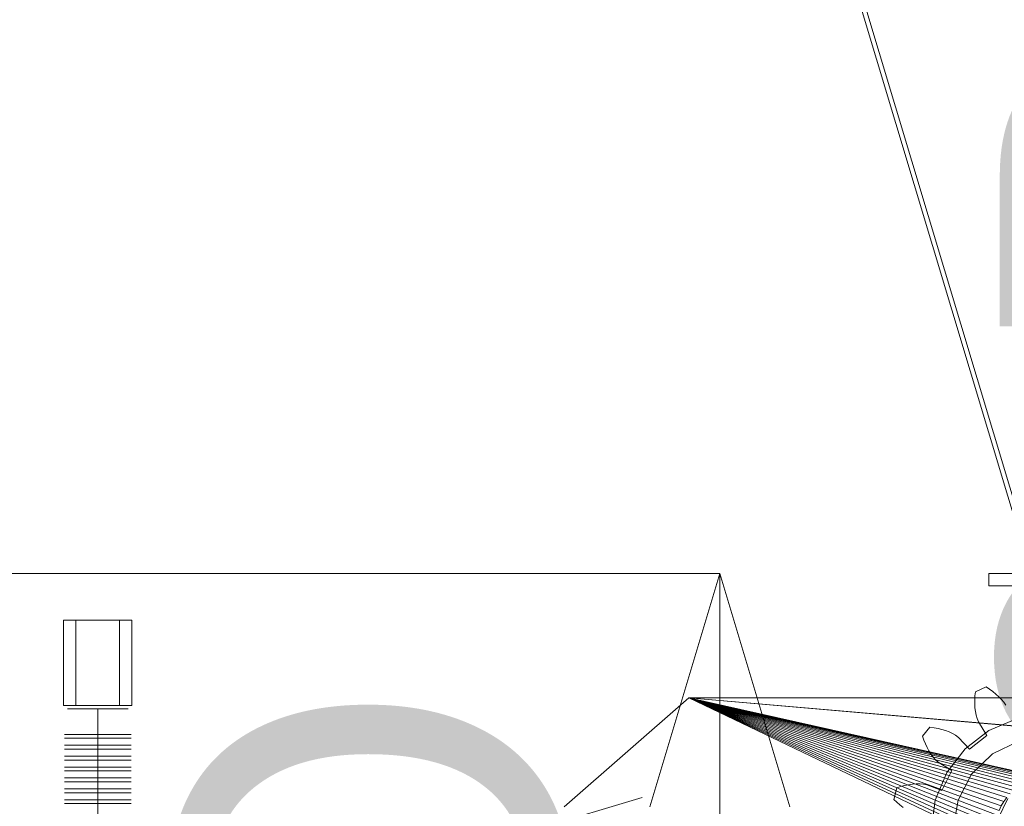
# Model space of a CAD drawing. Header units: millimetres. Extents: x -2233 to 61924, y -68080 to 6847.
# Tile 816 of 1056: x 24000 to 24633, y 2180 to 2686. Entities that reach past the tile are written whole.
import ezdxf

# ---------------------------------------------------------------- set-up
doc = ezdxf.new("R2010")
doc.units = ezdxf.units.MM
for name, color, linetype, lineweight in [('COTAS_O', 1, 'Continuous', 0), ('COTAS_P', 1, 'Continuous', 0), ('lateral_briquetadora', 7, 'Continuous', 0)]:
    doc.layers.add(name, color=color, linetype=linetype, lineweight=lineweight)
doc.dimstyles.new('R19_100', dxfattribs={"dimtxt": 250, "dimasz": 150, "dimexe": 150, "dimexo": 80, "dimgap": 100, "dimtad": 1, "dimtih": 1, "dimtoh": 1, "dimdsep": 46, "dimcen": 0.09, "dimadec": 0, "dimazin": 0, "dimtfac": 1, "dimtdec": 4, "dimtofl": 0, "dimtmove": 0, "dimatfit": 3, "dimfxl": 1, "dimtolj": 1, "dimtzin": 0, "dimarcsym": 0})

# ---------------------------------------------------------------- blocks, each defined once
blk = doc.blocks.new('DIM_R28_4')
at = {"layer": 'COTAS_P'}
for p, q in [((15248.37, 1279.09), (24311.82, 4109.09)), ((24311.82, 4109.09), (24155.23, 4107.34)), ((24311.82, 4109.09), (24182.05, 4021.43)), ((24580.07, 3250), (24311.82, 4109.09)), ((15248.37, 1279.09), (15378.14, 1366.76)), ((15248.37, 1279.09), (15404.97, 1280.85)), ((15516.62, 420), (15248.37, 1279.09))]:
    blk.add_line(p, q, dxfattribs=at)
blk.add_text('9495 P', height=250, rotation=17.34062, dxfattribs=at).set_placement((19750.29, 2789.55))
blk = doc.blocks.new('DIM_R28_6')
at = {"layer": 'COTAS_P'}
for p, q in [((24580.07, 3250), (24980.07, 3250)), ((24980.07, 3250), (24935.07, 3100)), ((24980.07, 0), (24980.07, 3250)), ((24980.07, 3250), (25025.07, 3100)), ((24980.07, 0), (24935.07, 150)), ((24980.07, 0), (25025.07, 150)), ((24580.07, 0), (24980.07, 0))]:
    blk.add_line(p, q, dxfattribs=at)
blk.add_text('3250 P', height=250, rotation=90, dxfattribs=at).set_placement((24880.07, 1625))
blk = doc.blocks.new('DIM_R28_7')
at = {"layer": 'COTAS_P'}
for p, q in [((24250.07, 2141), (24400.07, 2186)), ((26750.07, 2141), (26600.07, 2186)), ((24250.07, 1241), (24250.07, 2141)), ((24250.07, 2141), (26750.07, 2141)), ((24250.07, 2141), (24400.07, 2096)), ((26750.07, 2141), (26600.07, 2096)), ((26750.07, 1241), (26750.07, 2141))]:
    blk.add_line(p, q, dxfattribs=at)
blk.add_text('2500 P', height=250, dxfattribs=at).set_placement((25500.07, 2241))
blk = doc.blocks.new('DIM_R28_28')
at = {"layer": 'COTAS_O'}
for p, q in [((23750.07, 2330), (24450.07, 2330)), ((24450.07, 2330), (24405.07, 2180)), ((24450.07, 0), (24450.07, 2330)), ((24450.07, 2330), (24495.07, 2180)), ((24450.07, 0), (24405.07, 150)), ((24450.07, 0), (24495.07, 150)), ((23750.07, 0), (24450.07, 0))]:
    blk.add_line(p, q, dxfattribs=at)
blk.add_text('2330 O', height=250, rotation=90, dxfattribs=at).set_placement((24350.07, 1165))

msp = doc.modelspace()

# ---------------------------------------------------------------- linework, layer by layer
at = {"layer": 'lateral_briquetadora'}
for p, q in [((24500.067, 2830), (24650.067, 2330)), ((24653.067, 2330), (24503.067, 2830)), ((24623.067, 2330), (25077.067, 2330)), ((24623.067, 2330), (24623.067, 2322)), ((24623.067, 2330), (24649.067, 2330)), ((24623.067, 2322), (25077.067, 2322)), ((24623.067, 2322), (24649.067, 2322)), ((24028.067, 2300), (24072.067, 2300)), ((24028.067, 2300), (24028.067, 2245)), ((24036.067, 2300), (24064.067, 2300)), ((24036.067, 2300), (24036.067, 2245)), ((24064.067, 2300), (24064.067, 2245)), ((24072.067, 2300), (24072.067, 2245)), ((24614.13, 2251.265), (24614.416, 2253.922)), ((24614.416, 2253.922), (24621.319, 2257.138)), ((24621.319, 2257.138), (24623.538, 2255.648)), ((24623.538, 2255.648), (24625.631, 2254.085)), ((24625.631, 2254.085), (24627.592, 2252.452)), ((24430.067, 2250), (24350.067, 2180)), ((24430.067, 2250), (24628.488, 2155.371)), ((24627.702, 2158.512), (24430.067, 2250)), ((24627.226, 2161.716), (24430.067, 2250)), ((24627.067, 2164.95), (24430.067, 2250)), ((24627.226, 2168.185), (24430.067, 2250)), ((24627.702, 2171.388), (24430.067, 2250)), ((24628.488, 2174.53), (24430.067, 2250)), ((24629.579, 2177.579), (24430.067, 2250)), ((24630.964, 2180.506), (24430.067, 2250)), ((24632.629, 2183.284), (24430.067, 2250)), ((24634.558, 2185.885), (24430.067, 2250)), ((24636.733, 2188.285), (24430.067, 2250)), ((24639.133, 2190.46), (24430.067, 2250)), ((24641.734, 2192.389), (24430.067, 2250)), ((24644.511, 2194.054), (24430.067, 2250)), ((24647.439, 2195.438), (24430.067, 2250)), ((24650.488, 2196.529), (24430.067, 2250)), ((24653.63, 2197.316), (24430.067, 2250)), ((24656.833, 2197.791), (24430.067, 2250)), ((24660.067, 2197.95), (24430.067, 2250)), ((24663.302, 2197.791), (24430.067, 2250)), ((24430.067, 2250), (25036.833, 2197.791)), ((25270.067, 2250), (24430.067, 2250)), ((24430.067, 2250), (25033.63, 2197.316)), ((24613.969, 2246.105), (24613.98, 2248.657)), ((24613.98, 2248.657), (24614.13, 2251.265)), ((24627.592, 2252.452), (24629.412, 2250.75)), ((24629.412, 2250.75), (24631.08, 2248.98)), ((24631.08, 2248.98), (24632.58, 2247.143)), ((24028.067, 2245), (24072.067, 2245)), ((24034.431, 2243), (24030.569, 2243)), ((24041.39, 2243), (24034.431, 2243)), ((24036.067, 2245), (24064.067, 2245)), ((24050.067, 2243), (24041.39, 2243)), ((24050.067, 2243), (24050.067, 2226.5)), ((24050.067, 2243), (24058.745, 2243)), ((24058.745, 2243), (24065.704, 2243)), ((24065.704, 2243), (24069.566, 2243)), ((24614.101, 2243.617), (24613.969, 2246.105)), ((24614.382, 2241.201), (24614.101, 2243.617)), ((24614.824, 2238.871), (24614.382, 2241.201)), ((24632.58, 2247.143), (24633.88, 2245.232)), ((24615.45, 2236.646), (24614.824, 2238.871)), ((24616.336, 2234.579), (24615.45, 2236.646)), ((24623.067, 2229.036), (24640.915, 2236.429)), ((24580.334, 2225.304), (24585.158, 2231.196)), ((24585.158, 2231.196), (24587.803, 2230.816)), ((24587.803, 2230.816), (24590.367, 2230.316)), ((24590.367, 2230.316), (24592.842, 2229.695)), ((24592.842, 2229.695), (24595.221, 2228.952)), ((24595.221, 2228.952), (24597.492, 2228.082)), ((24607.742, 2217.276), (24623.067, 2229.036)), ((24621.84, 2225.816), (24616.336, 2234.579)), ((24032.867, 2226.5), (24028.619, 2226.5)), ((24032.867, 2224), (24028.619, 2224)), ((24034.431, 2226.5), (24030.569, 2226.5)), ((24034.431, 2224), (24030.569, 2224)), ((24040.522, 2226.5), (24032.867, 2226.5)), ((24040.522, 2224), (24032.867, 2224)), ((24041.39, 2226.5), (24034.431, 2226.5)), ((24041.39, 2224), (24034.431, 2224)), ((24050.067, 2226.5), (24040.522, 2226.5)), ((24050.067, 2224), (24040.522, 2224)), ((24050.067, 2226.5), (24041.39, 2226.5)), ((24050.067, 2224), (24041.39, 2224)), ((24050.067, 2226.5), (24050.067, 2224)), ((24050.067, 2226.5), (24059.613, 2226.5)), ((24050.067, 2226.5), (24058.745, 2226.5)), ((24050.067, 2224), (24050.067, 2219.5)), ((24050.067, 2224), (24058.745, 2224)), ((24050.067, 2224), (24059.613, 2224)), ((24058.745, 2226.5), (24065.704, 2226.5)), ((24058.745, 2224), (24065.704, 2224)), ((24059.613, 2226.5), (24067.268, 2226.5)), ((24059.613, 2224), (24067.268, 2224)), ((24065.704, 2226.5), (24069.566, 2226.5)), ((24065.704, 2224), (24069.566, 2224)), ((24067.268, 2226.5), (24071.516, 2226.5)), ((24067.268, 2224), (24071.516, 2224)), ((24581.228, 2222.786), (24580.334, 2225.304)), ((24582.225, 2220.371), (24581.228, 2222.786)), ((24597.492, 2228.082), (24599.64, 2227.077)), ((24599.64, 2227.077), (24601.641, 2225.92)), ((24601.641, 2225.92), (24603.424, 2224.55)), ((24603.424, 2224.55), (24610.553, 2217.05)), ((24610.553, 2217.05), (24621.84, 2225.816)), ((24625.425, 2213.939), (24642.259, 2222.247)), ((24032.867, 2219.5), (24028.619, 2219.5)), ((24032.867, 2217), (24028.619, 2217)), ((24034.431, 2219.5), (24030.569, 2219.5)), ((24034.431, 2217), (24030.569, 2217)), ((24040.522, 2219.5), (24032.867, 2219.5)), ((24040.522, 2217), (24032.867, 2217)), ((24041.39, 2219.5), (24034.431, 2219.5)), ((24041.39, 2217), (24034.431, 2217)), ((24050.067, 2219.5), (24040.522, 2219.5)), ((24050.067, 2217), (24040.522, 2217)), ((24050.067, 2219.5), (24041.39, 2219.5)), ((24050.067, 2217), (24041.39, 2217)), ((24050.067, 2219.5), (24050.067, 2217)), ((24050.067, 2219.5), (24058.745, 2219.5)), ((24050.067, 2219.5), (24059.613, 2219.5)), ((24050.067, 2217), (24050.067, 2212.5)), ((24050.067, 2217), (24058.745, 2217)), ((24050.067, 2217), (24059.613, 2217)), ((24058.745, 2219.5), (24065.704, 2219.5)), ((24058.745, 2217), (24065.704, 2217)), ((24059.613, 2219.5), (24067.268, 2219.5)), ((24059.613, 2217), (24067.268, 2217)), ((24065.704, 2219.5), (24069.566, 2219.5)), ((24065.704, 2217), (24069.566, 2217)), ((24067.268, 2219.5), (24071.516, 2219.5)), ((24067.268, 2217), (24071.516, 2217)), ((24583.322, 2218.067), (24582.225, 2220.371)), ((24584.521, 2215.882), (24583.322, 2218.067)), ((24585.822, 2213.828), (24584.521, 2215.882)), ((24595.982, 2201.95), (24607.742, 2217.276)), ((24032.867, 2212.5), (24028.619, 2212.5)), ((24032.867, 2210), (24028.619, 2210)), ((24034.431, 2212.5), (24030.569, 2212.5)), ((24034.431, 2210), (24030.569, 2210)), ((24040.522, 2212.5), (24032.867, 2212.5)), ((24040.522, 2210), (24032.867, 2210)), ((24041.39, 2212.5), (24034.431, 2212.5)), ((24041.39, 2210), (24034.431, 2210)), ((24050.067, 2212.5), (24040.522, 2212.5)), ((24050.067, 2210), (24040.522, 2210)), ((24050.067, 2212.5), (24041.39, 2212.5)), ((24050.067, 2210), (24041.39, 2210)), ((24050.067, 2212.5), (24050.067, 2210)), ((24050.067, 2212.5), (24058.745, 2212.5)), ((24050.067, 2212.5), (24059.613, 2212.5)), ((24050.067, 2210), (24050.067, 2205.5)), ((24050.067, 2210), (24058.745, 2210)), ((24050.067, 2210), (24059.613, 2210)), ((24058.745, 2212.5), (24065.704, 2212.5)), ((24058.745, 2210), (24065.704, 2210)), ((24059.613, 2212.5), (24067.268, 2212.5)), ((24059.613, 2210), (24067.268, 2210)), ((24065.704, 2212.5), (24069.566, 2212.5)), ((24065.704, 2210), (24069.566, 2210)), ((24067.268, 2212.5), (24071.516, 2212.5)), ((24067.268, 2210), (24071.516, 2210)), ((24587.232, 2211.92), (24585.822, 2213.828)), ((24588.761, 2210.187), (24587.232, 2211.92)), ((24590.456, 2208.709), (24588.761, 2210.187)), ((24611.982, 2200.836), (24625.425, 2213.939)), ((24032.867, 2205.5), (24028.619, 2205.5)), ((24034.431, 2205.5), (24030.569, 2205.5)), ((24040.522, 2205.5), (24032.867, 2205.5)), ((24041.39, 2205.5), (24034.431, 2205.5)), ((24050.067, 2205.5), (24040.522, 2205.5)), ((24050.067, 2205.5), (24041.39, 2205.5)), ((24050.067, 2205.5), (24050.067, 2203)), ((24050.067, 2205.5), (24058.745, 2205.5)), ((24050.067, 2205.5), (24059.613, 2205.5)), ((24058.745, 2205.5), (24065.704, 2205.5)), ((24059.613, 2205.5), (24067.268, 2205.5)), ((24065.704, 2205.5), (24069.566, 2205.5)), ((24067.268, 2205.5), (24071.516, 2205.5)), ((24599.217, 2203.202), (24590.456, 2208.709)), ((24592.851, 2190.407), (24599.217, 2203.202)), ((24032.867, 2203), (24028.619, 2203)), ((24032.867, 2198.5), (24028.619, 2198.5)), ((24034.431, 2203), (24030.569, 2203)), ((24034.431, 2198.5), (24030.569, 2198.5)), ((24040.522, 2203), (24032.867, 2203)), ((24040.522, 2198.5), (24032.867, 2198.5)), ((24041.39, 2203), (24034.431, 2203)), ((24041.39, 2198.5), (24034.431, 2198.5)), ((24050.067, 2203), (24040.522, 2203)), ((24050.067, 2198.5), (24040.522, 2198.5)), ((24050.067, 2203), (24041.39, 2203)), ((24050.067, 2198.5), (24041.39, 2198.5)), ((24050.067, 2203), (24050.067, 2198.5)), ((24050.067, 2203), (24058.745, 2203)), ((24050.067, 2203), (24059.613, 2203)), ((24050.067, 2198.5), (24050.067, 2196)), ((24050.067, 2198.5), (24058.745, 2198.5)), ((24050.067, 2198.5), (24059.613, 2198.5)), ((24058.745, 2203), (24065.704, 2203)), ((24058.745, 2198.5), (24065.704, 2198.5)), ((24059.613, 2203), (24067.268, 2203)), ((24059.613, 2198.5), (24067.268, 2198.5)), ((24065.704, 2203), (24069.566, 2203)), ((24065.704, 2198.5), (24069.566, 2198.5)), ((24067.268, 2203), (24071.516, 2203)), ((24067.268, 2198.5), (24071.516, 2198.5)), ((24588.589, 2184.103), (24595.982, 2201.95)), ((24603.246, 2184.221), (24611.982, 2200.836)), ((24032.867, 2196), (24028.619, 2196)), ((24032.867, 2191.5), (24028.619, 2191.5)), ((24034.431, 2196), (24030.569, 2196)), ((24034.431, 2191.5), (24030.569, 2191.5)), ((24040.522, 2196), (24032.867, 2196)), ((24040.522, 2191.5), (24032.867, 2191.5)), ((24041.39, 2196), (24034.431, 2196)), ((24041.39, 2191.5), (24034.431, 2191.5)), ((24050.067, 2196), (24040.522, 2196)), ((24050.067, 2191.5), (24040.522, 2191.5)), ((24050.067, 2196), (24041.39, 2196)), ((24050.067, 2191.5), (24041.39, 2191.5)), ((24050.067, 2196), (24050.067, 2191.5)), ((24050.067, 2196), (24058.745, 2196)), ((24050.067, 2196), (24059.613, 2196)), ((24050.067, 2191.5), (24050.067, 2189)), ((24050.067, 2191.5), (24058.745, 2191.5)), ((24050.067, 2191.5), (24059.613, 2191.5)), ((24058.745, 2196), (24065.704, 2196)), ((24058.745, 2191.5), (24065.704, 2191.5)), ((24059.613, 2196), (24067.268, 2196)), ((24059.613, 2191.5), (24067.268, 2191.5)), ((24065.704, 2196), (24069.566, 2196)), ((24065.704, 2191.5), (24069.566, 2191.5)), ((24067.268, 2196), (24071.516, 2196)), ((24067.268, 2191.5), (24071.516, 2191.5)), ((24562.043, 2184.731), (24563.833, 2192.134)), ((24563.833, 2192.134), (24566.381, 2192.939)), ((24566.381, 2192.939), (24568.908, 2193.601)), ((24568.908, 2193.601), (24571.408, 2194.116)), ((24571.408, 2194.116), (24573.873, 2194.478)), ((24573.873, 2194.478), (24576.297, 2194.679)), ((24576.297, 2194.679), (24578.668, 2194.706)), ((24578.668, 2194.706), (24580.973, 2194.532)), ((24580.973, 2194.532), (24583.174, 2194.072)), ((24583.174, 2194.072), (24592.851, 2190.407)), ((24032.867, 2189), (24028.619, 2189)), ((24032.867, 2184.5), (24028.619, 2184.5)), ((24034.431, 2189), (24030.569, 2189)), ((24034.431, 2184.5), (24030.569, 2184.5)), ((24040.522, 2189), (24032.867, 2189)), ((24040.522, 2184.5), (24032.867, 2184.5)), ((24041.39, 2189), (24034.431, 2189)), ((24041.39, 2184.5), (24034.431, 2184.5)), ((24050.067, 2189), (24040.522, 2189)), ((24050.067, 2184.5), (24040.522, 2184.5)), ((24050.067, 2189), (24041.39, 2189)), ((24050.067, 2184.5), (24041.39, 2184.5)), ((24050.067, 2189), (24050.067, 2184.5)), ((24050.067, 2189), (24058.745, 2189)), ((24050.067, 2189), (24059.613, 2189)), ((24050.067, 2184.5), (24050.067, 2182)), ((24050.067, 2184.5), (24058.745, 2184.5)), ((24050.067, 2184.5), (24059.613, 2184.5)), ((24058.745, 2189), (24065.704, 2189)), ((24058.745, 2184.5), (24065.704, 2184.5)), ((24059.613, 2189), (24067.268, 2189)), ((24059.613, 2184.5), (24067.268, 2184.5)), ((24065.704, 2189), (24069.566, 2189)), ((24065.704, 2184.5), (24069.566, 2184.5)), ((24067.268, 2189), (24071.516, 2189)), ((24067.268, 2184.5), (24071.516, 2184.5)), ((24563.942, 2182.851), (24562.043, 2184.731)), ((24586.067, 2164.95), (24588.589, 2184.103)), ((24600.072, 2165.719), (24603.246, 2184.221)), ((24628.964, 2172.47), (24635.307, 2185.221)), ((24632.629, 2183.284), (24634.558, 2185.885)), ((24032.867, 2182), (24028.619, 2182)), ((24034.431, 2182), (24030.569, 2182)), ((24040.522, 2182), (24032.867, 2182)), ((24041.39, 2182), (24034.431, 2182)), ((24050.067, 2182), (24040.522, 2182)), ((24050.067, 2182), (24041.39, 2182)), ((24050.067, 2182), (24050.067, 2010)), ((24050.067, 2182), (24059.613, 2182)), ((24050.067, 2182), (24058.745, 2182)), ((24058.745, 2182), (24065.704, 2182)), ((24059.613, 2182), (24067.268, 2182)), ((24065.704, 2182), (24069.566, 2182)), ((24067.268, 2182), (24071.516, 2182)), ((24565.888, 2181.108), (24563.942, 2182.851)), ((24567.876, 2179.508), (24565.888, 2181.108)), ((24629.579, 2177.579), (24630.964, 2180.506)), ((24630.964, 2180.506), (24632.629, 2183.284))]:
    msp.add_line(p, q, dxfattribs=at)

# ---------------------------------------------------------------- dimensions: what is measured, and where the dimension line sits
at = {"layer": 'COTAS_O'}
dim = msp.add_aligned_dim(p1=(23750.067, 0), p2=(23750.067, 2330), distance=-700, text='<> O', dimstyle='R19_100', dxfattribs=at)
dim.commit()
dim.dimension.update_dxf_attribs({"geometry": 'DIM_R28_28', "text_midpoint": (24450.067, 1165)})
at = {"layer": 'COTAS_P'}
for p1, p2, distance, picture, middle in [((15516.618, 420), (24580.067, 3250), 900, 'DIM_R28_4', (19780.096, 2694.095)), ((24580.067, 0), (24580.067, 3250), -400, 'DIM_R28_6', (24980.067, 1625)), ((24250.067, 1241), (26750.067, 1241), 900, 'DIM_R28_7', (25500.067, 2141))]:
    dim = msp.add_aligned_dim(p1=p1, p2=p2, distance=distance, text='<> P', dimstyle='R19_100', dxfattribs=at)
    dim.commit()
    dim.dimension.update_dxf_attribs({"geometry": picture, "text_midpoint": middle})

doc.saveas('drawing.dxf')
